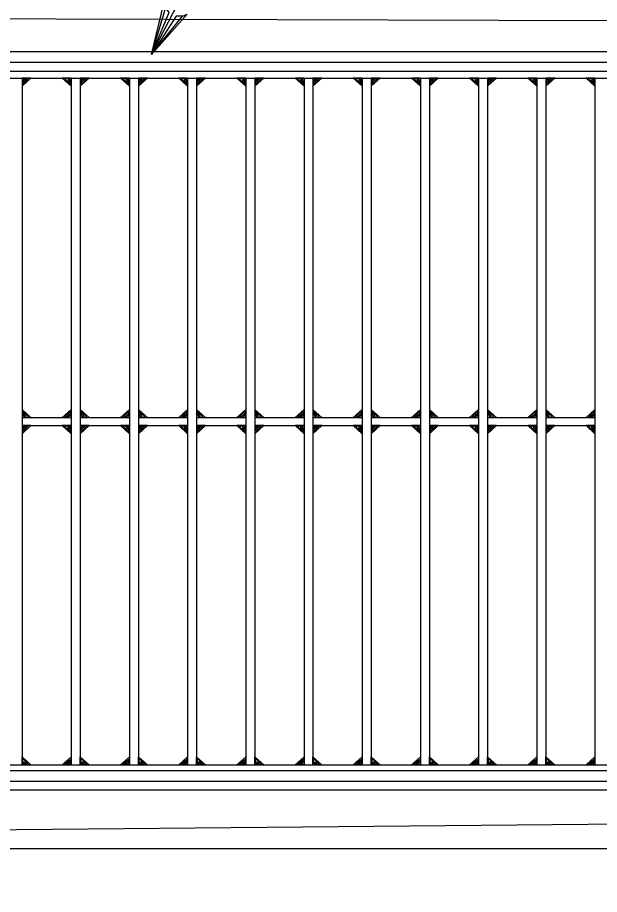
# Model space of a CAD drawing. Extents: x 636183 to 639890, y 299162 to 300538.
# Drawn here: x 636674.7 to 636713.6, y 300166.8 to 300225.5 of the extents above; entities that cross this region are included whole.
import ezdxf

# ---------------------------------------------------------------- set-up
doc = ezdxf.new("R2010")
doc.units = 0
doc.layers.add('Default', color=7, linetype='Continuous')

msp = doc.modelspace()

# ---------------------------------------------------------------- linework, layer by layer
at = {"layer": 'Default'}
for p, q in [((636683.644, 300223.06), (636705.43, 300264.821)), ((636658.298, 300222.551), (636733.325, 300222.551)), ((636658.298, 300221.469), (636732.243, 300221.469)), ((636674.971, 300221.469), (636674.971, 300175.485)), ((636678.268, 300221.469), (636678.268, 300175.485)), ((636678.868, 300221.469), (636678.868, 300175.485)), ((636682.166, 300221.469), (636682.166, 300175.485)), ((636682.766, 300221.469), (636682.766, 300175.485)), ((636686.064, 300221.469), (636686.064, 300175.485)), ((636686.663, 300221.469), (636686.663, 300175.485)), ((636689.962, 300221.469), (636689.962, 300175.485)), ((636690.561, 300221.469), (636690.561, 300175.485)), ((636693.859, 300221.469), (636693.859, 300175.485)), ((636694.459, 300221.469), (636694.459, 300175.485)), ((636697.757, 300221.469), (636697.757, 300175.485)), ((636698.357, 300221.469), (636698.357, 300175.485)), ((636701.655, 300221.469), (636701.655, 300175.485)), ((636702.254, 300221.469), (636702.254, 300175.485)), ((636705.553, 300221.469), (636705.553, 300175.485)), ((636706.152, 300221.469), (636706.152, 300175.485)), ((636709.45, 300221.469), (636709.45, 300175.485)), ((636710.05, 300221.469), (636710.05, 300175.485)), ((636713.347, 300221.469), (636713.347, 300175.485)), ((636674.971, 300198.748), (636678.268, 300198.748)), ((636678.868, 300198.748), (636682.166, 300198.748)), ((636682.766, 300198.748), (636686.064, 300198.748)), ((636686.663, 300198.748), (636689.962, 300198.748)), ((636690.561, 300198.748), (636693.859, 300198.748)), ((636694.459, 300198.748), (636697.757, 300198.748)), ((636698.357, 300198.748), (636701.655, 300198.748)), ((636702.254, 300198.748), (636705.553, 300198.748)), ((636706.152, 300198.748), (636709.45, 300198.748)), ((636710.05, 300198.748), (636713.347, 300198.748)), ((636674.971, 300198.207), (636678.268, 300198.207)), ((636678.868, 300198.207), (636682.166, 300198.207)), ((636682.766, 300198.207), (636686.064, 300198.207)), ((636686.663, 300198.207), (636689.962, 300198.207)), ((636690.561, 300198.207), (636693.859, 300198.207)), ((636694.459, 300198.207), (636697.757, 300198.207)), ((636698.357, 300198.207), (636701.655, 300198.207)), ((636702.254, 300198.207), (636705.553, 300198.207)), ((636706.152, 300198.207), (636709.45, 300198.207)), ((636710.05, 300198.207), (636713.347, 300198.207)), ((636659.38, 300175.485), (636733.325, 300175.485)), ((636658.298, 300174.403), (636733.325, 300174.403))]:
    msp.add_line(p, q, dxfattribs=at)
for points in [[(636653.321, 300227.182), (636738.289, 300227.182), (636738.289, 300169.865), (636653.321, 300169.865)], [(636654.944, 300225.489), (636655.446, 300170.994), (636736.813, 300171.747), (636736.562, 300225.238)], [(636657.256, 300223.247), (636734.354, 300223.247), (636734.354, 300173.8), (636657.256, 300173.8)], [(636658.564, 300221.945), (636733.046, 300221.945), (636733.046, 300175.101), (636658.564, 300175.101)]]:
    msp.add_lwpolyline(points, close=True, dxfattribs=at)
for points in [[(636685.712, 300225.624), (636686.035, 300225.758), (636683.644, 300223.06), (636685.712, 300225.624), (636685.291, 300225.624), (636683.644, 300223.06), (636684.825, 300225.862), (636684.577, 300226.198), (636683.644, 300223.06), (636684.484, 300226.566), (636684.577, 300226.198)], [(636674.971, 300221.469), (636674.971, 300220.928), (636675.57, 300221.469), (636674.971, 300221.469), (636675.054, 300221.069), (636675.437, 300221.467), (636675.041, 300221.362), (636675.112, 300221.236), (636675.24, 300221.404)], [(636678.268, 300221.469), (636677.669, 300221.469), (636678.268, 300220.928), (636678.268, 300221.469), (636677.825, 300221.394), (636678.266, 300221.048), (636678.151, 300221.405), (636678.011, 300221.342), (636678.198, 300221.226)], [(636678.868, 300221.469), (636678.868, 300220.928), (636679.467, 300221.469), (636678.868, 300221.469), (636678.951, 300221.069), (636679.335, 300221.467), (636678.939, 300221.362), (636679.009, 300221.236), (636679.137, 300221.404)], [(636682.166, 300221.469), (636681.566, 300221.469), (636682.166, 300220.928), (636682.166, 300221.469), (636681.722, 300221.394), (636682.164, 300221.048), (636682.048, 300221.405), (636681.909, 300221.342), (636682.096, 300221.226)], [(636682.766, 300221.469), (636682.766, 300220.928), (636683.365, 300221.469), (636682.766, 300221.469), (636682.848, 300221.069), (636683.233, 300221.467), (636682.837, 300221.362), (636682.907, 300221.236), (636683.034, 300221.404)], [(636686.064, 300221.469), (636685.464, 300221.469), (636686.064, 300220.928), (636686.064, 300221.469), (636685.62, 300221.394), (636686.062, 300221.048), (636685.946, 300221.405), (636685.807, 300221.342), (636685.992, 300221.226)], [(636686.663, 300221.469), (636686.663, 300220.928), (636687.263, 300221.469), (636686.663, 300221.469), (636686.746, 300221.069), (636687.13, 300221.467), (636686.735, 300221.362), (636686.804, 300221.236), (636686.932, 300221.404)], [(636689.962, 300221.469), (636689.362, 300221.469), (636689.962, 300220.928), (636689.962, 300221.469), (636689.518, 300221.394), (636689.96, 300221.048), (636689.843, 300221.405), (636689.705, 300221.342), (636689.89, 300221.226)], [(636690.561, 300221.469), (636690.561, 300220.928), (636691.161, 300221.469), (636690.561, 300221.469), (636690.644, 300221.069), (636691.028, 300221.467), (636690.632, 300221.362), (636690.702, 300221.236), (636690.83, 300221.404)], [(636693.859, 300221.469), (636693.26, 300221.469), (636693.859, 300220.928), (636693.859, 300221.469), (636693.416, 300221.394), (636693.857, 300221.048), (636693.741, 300221.405), (636693.602, 300221.342), (636693.788, 300221.226)], [(636694.459, 300221.469), (636694.459, 300220.928), (636695.058, 300221.469), (636694.459, 300221.469), (636694.542, 300221.069), (636694.926, 300221.467), (636694.53, 300221.362), (636694.6, 300221.236), (636694.728, 300221.404)], [(636697.757, 300221.469), (636697.157, 300221.469), (636697.757, 300220.928), (636697.757, 300221.469), (636697.313, 300221.394), (636697.755, 300221.048), (636697.639, 300221.405), (636697.5, 300221.342), (636697.686, 300221.226)], [(636698.357, 300221.469), (636698.357, 300220.928), (636698.956, 300221.469), (636698.357, 300221.469), (636698.44, 300221.069), (636698.824, 300221.467), (636698.428, 300221.362), (636698.497, 300221.236), (636698.625, 300221.404)], [(636701.655, 300221.469), (636701.055, 300221.469), (636701.655, 300220.928), (636701.655, 300221.469), (636701.211, 300221.394), (636701.652, 300221.048), (636701.537, 300221.405), (636701.398, 300221.342), (636701.584, 300221.226)], [(636702.254, 300221.469), (636702.254, 300220.928), (636702.854, 300221.469), (636702.254, 300221.469), (636702.337, 300221.069), (636702.721, 300221.467), (636702.325, 300221.362), (636702.395, 300221.236), (636702.523, 300221.404)], [(636705.553, 300221.469), (636704.953, 300221.469), (636705.553, 300220.928), (636705.553, 300221.469), (636705.108, 300221.394), (636705.55, 300221.048), (636705.435, 300221.405), (636705.296, 300221.342), (636705.481, 300221.226)], [(636706.152, 300221.469), (636706.152, 300220.928), (636706.752, 300221.469), (636706.152, 300221.469), (636706.235, 300221.069), (636706.618, 300221.467), (636706.223, 300221.362), (636706.293, 300221.236), (636706.421, 300221.404)], [(636709.45, 300221.469), (636708.85, 300221.469), (636709.45, 300220.928), (636709.45, 300221.469), (636709.006, 300221.394), (636709.448, 300221.048), (636709.332, 300221.405), (636709.193, 300221.342), (636709.379, 300221.226)], [(636710.05, 300221.469), (636710.05, 300220.928), (636710.65, 300221.469), (636710.05, 300221.469), (636710.133, 300221.069), (636710.516, 300221.467), (636710.12, 300221.362), (636710.191, 300221.236), (636710.319, 300221.404)], [(636713.347, 300221.469), (636712.748, 300221.469), (636713.347, 300220.928), (636713.347, 300221.469), (636712.904, 300221.394), (636713.346, 300221.048), (636713.23, 300221.405), (636713.091, 300221.342), (636713.277, 300221.226)], [(636674.971, 300198.748), (636675.57, 300198.748), (636674.971, 300199.289), (636674.971, 300198.748), (636675.414, 300198.822), (636674.974, 300199.168), (636675.089, 300198.811), (636675.228, 300198.874), (636675.042, 300198.989)], [(636678.268, 300198.748), (636678.268, 300199.289), (636677.669, 300198.748), (636678.268, 300198.748), (636678.186, 300199.148), (636677.803, 300198.749), (636678.199, 300198.854), (636678.128, 300198.98), (636678, 300198.812)], [(636678.868, 300198.748), (636679.467, 300198.748), (636678.868, 300199.289), (636678.868, 300198.748), (636679.312, 300198.822), (636678.871, 300199.168), (636678.987, 300198.811), (636679.126, 300198.874), (636678.94, 300198.989)], [(636682.166, 300198.748), (636682.166, 300199.289), (636681.566, 300198.748), (636682.166, 300198.748), (636682.084, 300199.148), (636681.701, 300198.749), (636682.097, 300198.854), (636682.026, 300198.98), (636681.898, 300198.812)], [(636682.766, 300198.748), (636683.365, 300198.748), (636682.766, 300199.289), (636682.766, 300198.748), (636683.209, 300198.822), (636682.769, 300199.168), (636682.885, 300198.811), (636683.023, 300198.874), (636682.838, 300198.989)], [(636686.064, 300198.748), (636686.064, 300199.289), (636685.464, 300198.748), (636686.064, 300198.748), (636685.982, 300199.148), (636685.598, 300198.749), (636685.994, 300198.854), (636685.924, 300198.98), (636685.796, 300198.812)], [(636686.663, 300198.748), (636687.263, 300198.748), (636686.663, 300199.289), (636686.663, 300198.748), (636687.107, 300198.822), (636686.667, 300199.168), (636686.782, 300198.811), (636686.921, 300198.874), (636686.735, 300198.989)], [(636689.962, 300198.748), (636689.962, 300199.289), (636689.362, 300198.748), (636689.962, 300198.748), (636689.879, 300199.148), (636689.495, 300198.749), (636689.891, 300198.854), (636689.822, 300198.98), (636689.694, 300198.812)], [(636690.561, 300198.748), (636691.161, 300198.748), (636690.561, 300199.289), (636690.561, 300198.748), (636691.005, 300198.822), (636690.564, 300199.168), (636690.68, 300198.811), (636690.819, 300198.874), (636690.633, 300198.989)], [(636693.859, 300198.748), (636693.859, 300199.289), (636693.26, 300198.748), (636693.859, 300198.748), (636693.777, 300199.148), (636693.393, 300198.749), (636693.789, 300198.854), (636693.72, 300198.98), (636693.591, 300198.812)], [(636694.459, 300198.748), (636695.058, 300198.748), (636694.459, 300199.289), (636694.459, 300198.748), (636694.902, 300198.822), (636694.462, 300199.168), (636694.578, 300198.811), (636694.717, 300198.874), (636694.531, 300198.989)], [(636697.757, 300198.748), (636697.757, 300199.289), (636697.157, 300198.748), (636697.757, 300198.748), (636697.675, 300199.148), (636697.291, 300198.749), (636697.687, 300198.854), (636697.617, 300198.98), (636697.489, 300198.812)], [(636698.357, 300198.748), (636698.956, 300198.748), (636698.357, 300199.289), (636698.357, 300198.748), (636698.8, 300198.822), (636698.359, 300199.168), (636698.476, 300198.811), (636698.615, 300198.874), (636698.429, 300198.989)], [(636701.655, 300198.748), (636701.655, 300199.289), (636701.055, 300198.748), (636701.655, 300198.748), (636701.573, 300199.148), (636701.189, 300198.749), (636701.585, 300198.854), (636701.515, 300198.98), (636701.387, 300198.812)], [(636702.254, 300198.748), (636702.854, 300198.748), (636702.254, 300199.289), (636702.254, 300198.748), (636702.698, 300198.822), (636702.257, 300199.168), (636702.373, 300198.811), (636702.512, 300198.874), (636702.327, 300198.989)], [(636705.553, 300198.748), (636705.553, 300199.289), (636704.953, 300198.748), (636705.553, 300198.748), (636705.471, 300199.148), (636705.086, 300198.749), (636705.482, 300198.854), (636705.412, 300198.98), (636705.285, 300198.812)], [(636706.152, 300198.748), (636706.752, 300198.748), (636706.152, 300199.289), (636706.152, 300198.748), (636706.596, 300198.822), (636706.155, 300199.168), (636706.271, 300198.811), (636706.41, 300198.874), (636706.223, 300198.989)], [(636709.45, 300198.748), (636709.45, 300199.289), (636708.85, 300198.748), (636709.45, 300198.748), (636709.368, 300199.148), (636708.984, 300198.749), (636709.38, 300198.854), (636709.31, 300198.98), (636709.182, 300198.812)], [(636710.05, 300198.748), (636710.65, 300198.748), (636710.05, 300199.289), (636710.05, 300198.748), (636710.494, 300198.822), (636710.053, 300199.168), (636710.168, 300198.811), (636710.308, 300198.874), (636710.121, 300198.989)], [(636713.347, 300198.748), (636713.347, 300199.289), (636712.748, 300198.748), (636713.347, 300198.748), (636713.265, 300199.148), (636712.882, 300198.749), (636713.278, 300198.854), (636713.208, 300198.98), (636713.08, 300198.812)], [(636674.971, 300198.207), (636674.971, 300197.666), (636675.57, 300198.207), (636674.971, 300198.207), (636675.054, 300197.806), (636675.437, 300198.205), (636675.041, 300198.099), (636675.112, 300197.974), (636675.24, 300198.142)], [(636678.268, 300198.207), (636677.669, 300198.207), (636678.268, 300197.666), (636678.268, 300198.207), (636677.825, 300198.132), (636678.266, 300197.786), (636678.151, 300198.143), (636678.011, 300198.08), (636678.198, 300197.964)], [(636678.868, 300198.207), (636678.868, 300197.666), (636679.467, 300198.207), (636678.868, 300198.207), (636678.951, 300197.806), (636679.335, 300198.205), (636678.939, 300198.099), (636679.009, 300197.974), (636679.137, 300198.142)], [(636682.166, 300198.207), (636681.566, 300198.207), (636682.166, 300197.666), (636682.166, 300198.207), (636681.722, 300198.132), (636682.164, 300197.786), (636682.048, 300198.143), (636681.909, 300198.08), (636682.096, 300197.964)], [(636682.766, 300198.207), (636682.766, 300197.666), (636683.365, 300198.207), (636682.766, 300198.207), (636682.848, 300197.806), (636683.233, 300198.205), (636682.837, 300198.099), (636682.907, 300197.974), (636683.034, 300198.142)], [(636686.064, 300198.207), (636685.464, 300198.207), (636686.064, 300197.666), (636686.064, 300198.207), (636685.62, 300198.132), (636686.062, 300197.786), (636685.946, 300198.143), (636685.807, 300198.08), (636685.992, 300197.964)], [(636686.663, 300198.207), (636686.663, 300197.666), (636687.263, 300198.207), (636686.663, 300198.207), (636686.746, 300197.806), (636687.13, 300198.205), (636686.735, 300198.099), (636686.804, 300197.974), (636686.932, 300198.142)], [(636689.962, 300198.207), (636689.362, 300198.207), (636689.962, 300197.666), (636689.962, 300198.207), (636689.518, 300198.132), (636689.96, 300197.786), (636689.843, 300198.143), (636689.705, 300198.08), (636689.89, 300197.964)], [(636690.561, 300198.207), (636690.561, 300197.666), (636691.161, 300198.207), (636690.561, 300198.207), (636690.644, 300197.806), (636691.028, 300198.205), (636690.632, 300198.099), (636690.702, 300197.974), (636690.83, 300198.142)], [(636693.859, 300198.207), (636693.26, 300198.207), (636693.859, 300197.666), (636693.859, 300198.207), (636693.416, 300198.132), (636693.857, 300197.786), (636693.741, 300198.143), (636693.602, 300198.08), (636693.788, 300197.964)], [(636694.459, 300198.207), (636694.459, 300197.666), (636695.058, 300198.207), (636694.459, 300198.207), (636694.542, 300197.806), (636694.926, 300198.205), (636694.53, 300198.099), (636694.6, 300197.974), (636694.728, 300198.142)], [(636697.757, 300198.207), (636697.157, 300198.207), (636697.757, 300197.666), (636697.757, 300198.207), (636697.313, 300198.132), (636697.755, 300197.786), (636697.639, 300198.143), (636697.5, 300198.08), (636697.686, 300197.964)], [(636698.357, 300198.207), (636698.357, 300197.666), (636698.956, 300198.207), (636698.357, 300198.207), (636698.44, 300197.806), (636698.824, 300198.205), (636698.428, 300198.099), (636698.497, 300197.974), (636698.625, 300198.142)], [(636701.655, 300198.207), (636701.055, 300198.207), (636701.655, 300197.666), (636701.655, 300198.207), (636701.211, 300198.132), (636701.652, 300197.786), (636701.537, 300198.143), (636701.398, 300198.08), (636701.584, 300197.964)], [(636702.254, 300198.207), (636702.254, 300197.666), (636702.854, 300198.207), (636702.254, 300198.207), (636702.337, 300197.806), (636702.721, 300198.205), (636702.325, 300198.099), (636702.395, 300197.974), (636702.523, 300198.142)], [(636705.553, 300198.207), (636704.953, 300198.207), (636705.553, 300197.666), (636705.553, 300198.207), (636705.108, 300198.132), (636705.55, 300197.786), (636705.435, 300198.143), (636705.296, 300198.08), (636705.481, 300197.964)], [(636706.152, 300198.207), (636706.152, 300197.666), (636706.752, 300198.207), (636706.152, 300198.207), (636706.235, 300197.806), (636706.618, 300198.205), (636706.223, 300198.099), (636706.293, 300197.974), (636706.421, 300198.142)], [(636709.45, 300198.207), (636708.85, 300198.207), (636709.45, 300197.666), (636709.45, 300198.207), (636709.006, 300198.132), (636709.448, 300197.786), (636709.332, 300198.143), (636709.193, 300198.08), (636709.379, 300197.964)], [(636710.05, 300198.207), (636710.05, 300197.666), (636710.65, 300198.207), (636710.05, 300198.207), (636710.133, 300197.806), (636710.516, 300198.205), (636710.12, 300198.099), (636710.191, 300197.974), (636710.319, 300198.142)], [(636713.347, 300198.207), (636712.748, 300198.207), (636713.347, 300197.666), (636713.347, 300198.207), (636712.904, 300198.132), (636713.346, 300197.786), (636713.23, 300198.143), (636713.091, 300198.08), (636713.277, 300197.964)], [(636674.971, 300175.485), (636674.971, 300176.026), (636675.57, 300175.485), (636674.971, 300175.485), (636675.054, 300175.886), (636675.437, 300175.487), (636675.041, 300175.592), (636675.112, 300175.718), (636675.24, 300175.549)], [(636678.268, 300175.485), (636677.669, 300175.485), (636678.268, 300176.026), (636678.268, 300175.485), (636677.825, 300175.559), (636678.266, 300175.906), (636678.151, 300175.549), (636678.011, 300175.612), (636678.198, 300175.727)], [(636678.868, 300175.485), (636678.868, 300176.026), (636679.467, 300175.485), (636678.868, 300175.485), (636678.951, 300175.886), (636679.335, 300175.487), (636678.939, 300175.592), (636679.009, 300175.718), (636679.137, 300175.549)], [(636682.166, 300175.485), (636681.566, 300175.485), (636682.166, 300176.026), (636682.166, 300175.485), (636681.722, 300175.559), (636682.164, 300175.906), (636682.048, 300175.549), (636681.909, 300175.612), (636682.096, 300175.727)], [(636682.766, 300175.485), (636682.766, 300176.026), (636683.365, 300175.485), (636682.766, 300175.485), (636682.848, 300175.886), (636683.233, 300175.487), (636682.837, 300175.592), (636682.907, 300175.718), (636683.034, 300175.549)], [(636686.064, 300175.485), (636685.464, 300175.485), (636686.064, 300176.026), (636686.064, 300175.485), (636685.62, 300175.559), (636686.062, 300175.906), (636685.946, 300175.549), (636685.807, 300175.612), (636685.992, 300175.727)], [(636686.663, 300175.485), (636686.663, 300176.026), (636687.263, 300175.485), (636686.663, 300175.485), (636686.746, 300175.886), (636687.13, 300175.487), (636686.735, 300175.592), (636686.804, 300175.718), (636686.932, 300175.549)], [(636689.962, 300175.485), (636689.362, 300175.485), (636689.962, 300176.026), (636689.962, 300175.485), (636689.518, 300175.559), (636689.96, 300175.906), (636689.843, 300175.549), (636689.705, 300175.612), (636689.89, 300175.727)], [(636690.561, 300175.485), (636690.561, 300176.026), (636691.161, 300175.485), (636690.561, 300175.485), (636690.644, 300175.886), (636691.028, 300175.487), (636690.632, 300175.592), (636690.702, 300175.718), (636690.83, 300175.549)], [(636693.859, 300175.485), (636693.26, 300175.485), (636693.859, 300176.026), (636693.859, 300175.485), (636693.416, 300175.559), (636693.857, 300175.906), (636693.741, 300175.549), (636693.602, 300175.612), (636693.788, 300175.727)], [(636694.459, 300175.485), (636694.459, 300176.026), (636695.058, 300175.485), (636694.459, 300175.485), (636694.542, 300175.886), (636694.926, 300175.487), (636694.53, 300175.592), (636694.6, 300175.718), (636694.728, 300175.549)], [(636697.757, 300175.485), (636697.157, 300175.485), (636697.757, 300176.026), (636697.757, 300175.485), (636697.313, 300175.559), (636697.755, 300175.906), (636697.639, 300175.549), (636697.5, 300175.612), (636697.686, 300175.727)], [(636698.357, 300175.485), (636698.357, 300176.026), (636698.956, 300175.485), (636698.357, 300175.485), (636698.44, 300175.886), (636698.824, 300175.487), (636698.428, 300175.592), (636698.497, 300175.718), (636698.625, 300175.549)], [(636701.655, 300175.485), (636701.055, 300175.485), (636701.655, 300176.026), (636701.655, 300175.485), (636701.211, 300175.559), (636701.652, 300175.906), (636701.537, 300175.549), (636701.398, 300175.612), (636701.584, 300175.727)], [(636702.254, 300175.485), (636702.254, 300176.026), (636702.854, 300175.485), (636702.254, 300175.485), (636702.337, 300175.886), (636702.721, 300175.487), (636702.325, 300175.592), (636702.395, 300175.718), (636702.523, 300175.549)], [(636705.553, 300175.485), (636704.953, 300175.485), (636705.553, 300176.026), (636705.553, 300175.485), (636705.108, 300175.559), (636705.55, 300175.906), (636705.435, 300175.549), (636705.296, 300175.612), (636705.481, 300175.727)], [(636706.152, 300175.485), (636706.152, 300176.026), (636706.752, 300175.485), (636706.152, 300175.485), (636706.235, 300175.886), (636706.618, 300175.487), (636706.223, 300175.592), (636706.293, 300175.718), (636706.421, 300175.549)], [(636709.45, 300175.485), (636708.85, 300175.485), (636709.45, 300176.026), (636709.45, 300175.485), (636709.006, 300175.559), (636709.448, 300175.906), (636709.332, 300175.549), (636709.193, 300175.612), (636709.379, 300175.727)], [(636710.05, 300175.485), (636710.05, 300176.026), (636710.65, 300175.485), (636710.05, 300175.485), (636710.133, 300175.886), (636710.516, 300175.487), (636710.12, 300175.592), (636710.191, 300175.718), (636710.319, 300175.549)], [(636713.347, 300175.485), (636712.748, 300175.485), (636713.347, 300176.026), (636713.347, 300175.485), (636712.904, 300175.559), (636713.346, 300175.906), (636713.23, 300175.549), (636713.091, 300175.612), (636713.277, 300175.727)]]:
    msp.add_lwpolyline(points, dxfattribs=at)
msp.add_arc((635250.783, 302005.663), 2363.405, 307.387982, 308.964799, dxfattribs=at)

doc.saveas('drawing.dxf')
